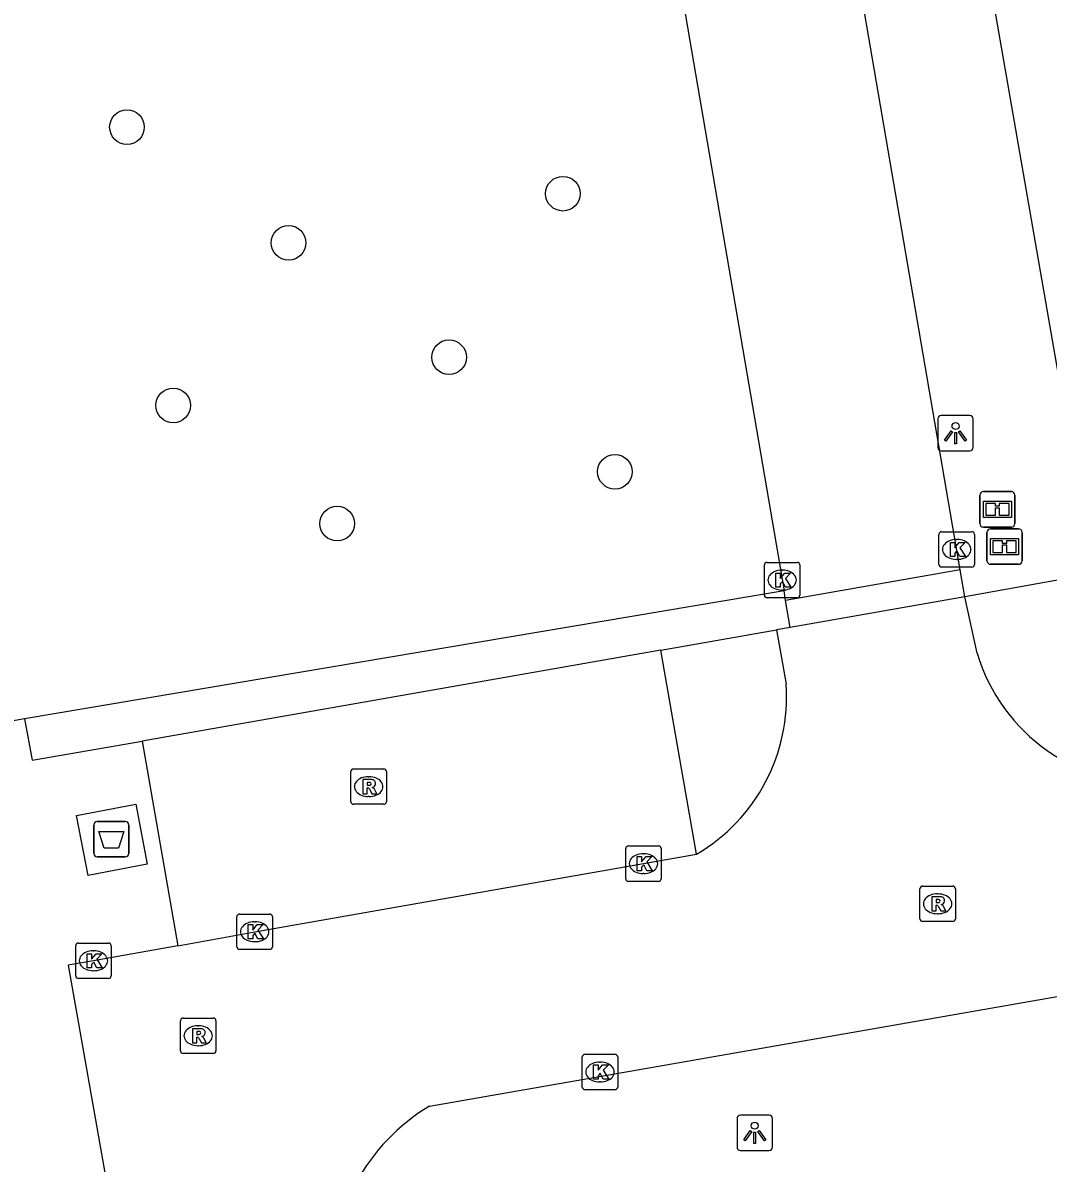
# Model space of a CAD drawing. Extents: x 162880 to 165536, y 384011 to 385179.
# Drawn here: x 164253.81 to 164282.74, y 384831.98 to 384864.15 of the extents above; entities that cross this region are included whole.
import ezdxf

# ---------------------------------------------------------------- set-up
doc = ezdxf.new("R2010")
doc.units = 0
for name, color, linetype in [('IMGEO_Afval_apart_plaats', 7, 'Continuous'), ('IMGEO_Boom', 7, 'Continuous'), ('IMGEO_Fietspad_gesloten', 7, 'Continuous'), ('IMGEO_Haag', 7, 'Continuous'), ('IMGEO_Informatiebord', 7, 'Continuous'), ('IMGEO_Kolk', 7, 'Continuous'), ('IMGEO_Lichtpunt', 7, 'Continuous'), ('IMGEO_Parkeervlak_open', 7, 'Continuous'), ('IMGEO_Rijbaan_lokaal_open', 7, 'Continuous'), ('IMGEO_Rioolput', 7, 'Continuous'), ('IMGEO_Voetpad_open', 7, 'Continuous')]:
    doc.layers.add(name, color=color, linetype=linetype)

msp = doc.modelspace()

# ---------------------------------------------------------------- linework, layer by layer
at = {"layer": 'IMGEO_Afval_apart_plaats'}
for p, q in [((164255.915, 384841.616), (164256.705, 384841.616)), ((164256.705, 384841.616), (164255.915, 384841.616)), ((164255.815, 384840.716), (164255.815, 384841.516)), ((164255.815, 384841.516), (164255.815, 384840.716)), ((164256.805, 384841.516), (164256.805, 384840.716)), ((164256.805, 384840.716), (164256.805, 384841.516)), ((164256.705, 384840.616), (164255.915, 384840.616)), ((164255.915, 384840.616), (164256.705, 384840.616))]:
    msp.add_line(p, q, dxfattribs=at)
msp.add_lwpolyline([(164255.958, 384841.33), (164256.662, 384841.33), (164256.513, 384840.86), (164256.107, 384840.86), (164255.958, 384841.33)], dxfattribs=at)
for centre, start, end in [((164255.915, 384841.516), 90, 180), ((164255.915, 384841.516), 90, 180), ((164256.705, 384841.516), 0, 90), ((164256.705, 384841.516), 360, 90), ((164255.915, 384840.716), 180, 270), ((164255.915, 384840.716), 180, 270), ((164256.705, 384840.716), 270, 0), ((164256.705, 384840.716), 270, 0)]:
    msp.add_arc(centre, 0.1, start, end, dxfattribs=at)
at = {"layer": 'IMGEO_Boom'}
for centre in [(164256.753, 384861.206), (164269.052, 384859.328), (164261.312, 384857.941), (164265.839, 384854.712), (164258.056, 384853.355), (164270.519, 384851.483), (164262.683, 384850.019)]:
    msp.add_circle(centre, 0.489, dxfattribs=at)
at = {"layer": 'IMGEO_Fietspad_gesloten'}
msp.add_lwpolyline([(164255.333, 384841.783), (164256.999, 384842.101), (164257.322, 384840.411), (164255.656, 384840.093), (164255.333, 384841.783)], dxfattribs=at)
at = {"layer": 'IMGEO_Haag'}
msp.add_lwpolyline([(164275.29, 384848.12), (164253.865, 384844.508)], dxfattribs=at)
at = {"layer": 'IMGEO_Informatiebord'}
for p, q in [((164280.813, 384850.021), (164280.813, 384850.821)), ((164280.813, 384850.821), (164280.813, 384850.021)), ((164280.913, 384850.921), (164281.703, 384850.921)), ((164281.703, 384850.921), (164280.913, 384850.921)), ((164281.803, 384850.821), (164281.803, 384850.021)), ((164281.803, 384850.021), (164281.803, 384850.821)), ((164281.703, 384849.921), (164280.913, 384849.921)), ((164280.913, 384849.921), (164281.703, 384849.921)), ((164281.015, 384848.971), (164281.015, 384849.771)), ((164281.015, 384849.771), (164281.015, 384848.971)), ((164281.115, 384849.871), (164281.905, 384849.871)), ((164281.905, 384849.871), (164281.115, 384849.871)), ((164282.005, 384849.771), (164282.005, 384848.971)), ((164282.005, 384848.971), (164282.005, 384849.771)), ((164281.905, 384848.871), (164281.115, 384848.871)), ((164281.115, 384848.871), (164281.905, 384848.871))]:
    msp.add_line(p, q, dxfattribs=at)
for points in [[(164280.914, 384850.653), (164281.702, 384850.653), (164281.702, 384850.189), (164280.914, 384850.189), (164280.914, 384850.653)], [(164280.979, 384850.588), (164280.979, 384850.254), (164281.254, 384850.254), (164281.255, 384850.467), (164281.359, 384850.468), (164281.36, 384850.254), (164281.637, 384850.254), (164281.637, 384850.588), (164281.361, 384850.588), (164281.361, 384850.508), (164281.255, 384850.508), (164281.255, 384850.588), (164280.979, 384850.588)], [(164281.116, 384849.603), (164281.904, 384849.603), (164281.904, 384849.139), (164281.116, 384849.139), (164281.116, 384849.603)], [(164281.181, 384849.538), (164281.181, 384849.204), (164281.456, 384849.204), (164281.457, 384849.417), (164281.561, 384849.418), (164281.562, 384849.204), (164281.839, 384849.204), (164281.839, 384849.538), (164281.563, 384849.538), (164281.563, 384849.458), (164281.457, 384849.458), (164281.457, 384849.538), (164281.181, 384849.538)]]:
    msp.add_lwpolyline(points, dxfattribs=at)
for centre, start, end in [((164280.913, 384850.821), 90, 180), ((164280.913, 384850.821), 90, 180), ((164281.703, 384850.821), 0, 90), ((164281.703, 384850.821), 360, 90), ((164280.913, 384850.021), 180, 270), ((164280.913, 384850.021), 180, 270), ((164281.703, 384850.021), 270, 0), ((164281.703, 384850.021), 270, 0), ((164281.115, 384849.771), 90, 180), ((164281.115, 384849.771), 90, 180), ((164281.905, 384849.771), 0, 90), ((164281.905, 384849.771), 360, 90), ((164281.115, 384848.971), 180, 270), ((164281.115, 384848.971), 180, 270), ((164281.905, 384848.971), 270, 0), ((164281.905, 384848.971), 270, 0)]:
    msp.add_arc(centre, 0.1, start, end, dxfattribs=at)
at = {"layer": 'IMGEO_Kolk'}
for p, q in [((164279.66, 384848.865), (164279.66, 384849.717)), ((164279.735, 384849.791), (164280.587, 384849.791)), ((164280.661, 384849.717), (164280.661, 384848.865)), ((164280.148, 384849.571), (164280.173, 384849.571)), ((164280.171, 384849.011), (164280.146, 384849.011)), ((164274.735, 384848), (164274.735, 384848.852)), ((164274.81, 384848.926), (164275.662, 384848.926)), ((164275.223, 384848.706), (164275.248, 384848.706)), ((164275.736, 384848.852), (164275.736, 384848)), ((164280.587, 384848.791), (164279.735, 384848.791)), ((164275.246, 384848.146), (164275.221, 384848.146)), ((164275.662, 384847.926), (164274.81, 384847.926)), ((164270.823, 384840), (164270.823, 384840.852)), ((164270.898, 384840.926), (164271.75, 384840.926)), ((164271.311, 384840.706), (164271.336, 384840.706)), ((164271.824, 384840.852), (164271.824, 384840)), ((164271.334, 384840.146), (164271.309, 384840.146)), ((164271.75, 384839.926), (164270.898, 384839.926)), ((164259.855, 384838.079), (164259.855, 384838.931)), ((164259.93, 384839.005), (164260.782, 384839.005)), ((164260.343, 384838.785), (164260.368, 384838.785)), ((164260.856, 384838.931), (164260.856, 384838.079)), ((164255.306, 384837.26), (164255.306, 384838.112)), ((164255.381, 384838.186), (164256.233, 384838.186)), ((164256.307, 384838.112), (164256.307, 384837.26)), ((164260.366, 384838.225), (164260.341, 384838.225)), ((164255.794, 384837.966), (164255.819, 384837.966)), ((164260.782, 384838.005), (164259.93, 384838.005)), ((164256.233, 384837.186), (164255.381, 384837.186)), ((164255.817, 384837.406), (164255.792, 384837.406)), ((164269.597, 384834.121), (164269.597, 384834.973)), ((164269.672, 384835.047), (164270.524, 384835.047)), ((164270.598, 384834.973), (164270.598, 384834.121)), ((164270.085, 384834.827), (164270.11, 384834.827)), ((164270.108, 384834.267), (164270.083, 384834.267)), ((164270.524, 384834.047), (164269.672, 384834.047))]:
    msp.add_line(p, q, dxfattribs=at)
for points in [[(164279.66, 384848.865), (164279.66, 384849.717)], [(164279.735, 384849.791), (164280.587, 384849.791)], [(164280.661, 384849.717), (164280.661, 384848.865)], [(164279.981, 384849.491), (164280.104, 384849.491), (164280.104, 384849.34), (164280.234, 384849.491), (164280.398, 384849.491), (164280.252, 384849.34), (164280.405, 384849.091), (164280.253, 384849.091), (164280.168, 384849.255), (164280.104, 384849.188), (164280.104, 384849.091), (164279.981, 384849.091), (164279.981, 384849.491)], [(164274.735, 384848), (164274.735, 384848.852)], [(164274.81, 384848.926), (164275.662, 384848.926)], [(164275.736, 384848.852), (164275.736, 384848)], [(164280.587, 384848.791), (164279.735, 384848.791)], [(164275.056, 384848.626), (164275.179, 384848.626), (164275.179, 384848.475), (164275.309, 384848.626), (164275.473, 384848.626), (164275.327, 384848.475), (164275.48, 384848.226), (164275.328, 384848.226), (164275.243, 384848.39), (164275.179, 384848.323), (164275.179, 384848.226), (164275.056, 384848.226), (164275.056, 384848.626)], [(164275.662, 384847.926), (164274.81, 384847.926)], [(164270.823, 384840), (164270.823, 384840.852)], [(164270.898, 384840.926), (164271.75, 384840.926)], [(164271.824, 384840.852), (164271.824, 384840)], [(164271.144, 384840.626), (164271.267, 384840.626), (164271.267, 384840.475), (164271.397, 384840.626), (164271.561, 384840.626), (164271.415, 384840.475), (164271.568, 384840.226), (164271.416, 384840.226), (164271.331, 384840.39), (164271.267, 384840.323), (164271.267, 384840.226), (164271.144, 384840.226), (164271.144, 384840.626)], [(164271.75, 384839.926), (164270.898, 384839.926)], [(164259.855, 384838.079), (164259.855, 384838.931)], [(164259.93, 384839.005), (164260.782, 384839.005)], [(164260.176, 384838.705), (164260.299, 384838.705), (164260.299, 384838.554), (164260.429, 384838.705), (164260.593, 384838.705), (164260.447, 384838.554), (164260.6, 384838.305), (164260.448, 384838.305), (164260.363, 384838.469), (164260.299, 384838.402), (164260.299, 384838.305), (164260.176, 384838.305), (164260.176, 384838.705)], [(164260.856, 384838.931), (164260.856, 384838.079)], [(164255.306, 384837.26), (164255.306, 384838.112)], [(164255.381, 384838.186), (164256.233, 384838.186)], [(164256.307, 384838.112), (164256.307, 384837.26)], [(164255.627, 384837.886), (164255.75, 384837.886), (164255.75, 384837.735), (164255.88, 384837.886), (164256.044, 384837.886), (164255.898, 384837.735), (164256.051, 384837.486), (164255.899, 384837.486), (164255.814, 384837.65), (164255.75, 384837.583), (164255.75, 384837.486), (164255.627, 384837.486), (164255.627, 384837.886)], [(164260.782, 384838.005), (164259.93, 384838.005)], [(164256.233, 384837.186), (164255.381, 384837.186)], [(164269.597, 384834.121), (164269.597, 384834.973)], [(164269.672, 384835.047), (164270.524, 384835.047)], [(164270.598, 384834.973), (164270.598, 384834.121)], [(164269.918, 384834.747), (164270.041, 384834.747), (164270.041, 384834.596), (164270.171, 384834.747), (164270.335, 384834.747), (164270.189, 384834.596), (164270.342, 384834.347), (164270.19, 384834.347), (164270.105, 384834.511), (164270.041, 384834.444), (164270.041, 384834.347), (164269.918, 384834.347), (164269.918, 384834.747)], [(164270.524, 384834.047), (164269.672, 384834.047)]]:
    msp.add_lwpolyline(points, dxfattribs=at)
for centre, start, end in [((164279.737, 384849.715), 91.552, 178.448), ((164279.737, 384849.715), 91.552, 178.448), ((164280.585, 384849.715), 1.552, 88.448), ((164280.585, 384849.715), 1.552, 88.448), ((164274.812, 384848.85), 91.552, 178.448), ((164274.812, 384848.85), 91.552, 178.448), ((164275.66, 384848.85), 1.552, 88.448), ((164275.66, 384848.85), 1.552, 88.448), ((164279.737, 384848.867), 181.552, 268.448), ((164279.737, 384848.867), 181.552, 268.448), ((164280.585, 384848.867), 271.552, 358.448), ((164280.585, 384848.867), 271.552, 358.448), ((164274.812, 384848.002), 181.552, 268.448), ((164274.812, 384848.002), 181.552, 268.448), ((164275.66, 384848.002), 271.552, 358.448), ((164275.66, 384848.002), 271.552, 358.448), ((164270.9, 384840.85), 91.552, 178.448), ((164270.9, 384840.85), 91.552, 178.448), ((164271.748, 384840.85), 1.552, 88.448), ((164271.748, 384840.85), 1.552, 88.448), ((164270.9, 384840.002), 181.552, 268.448), ((164270.9, 384840.002), 181.552, 268.448), ((164271.748, 384840.002), 271.552, 358.448), ((164271.748, 384840.002), 271.552, 358.448), ((164259.932, 384838.929), 91.552, 178.448), ((164259.932, 384838.929), 91.552, 178.448), ((164260.78, 384838.929), 1.552, 88.448), ((164260.78, 384838.929), 1.552, 88.448), ((164255.383, 384838.11), 91.552, 178.448), ((164255.383, 384838.11), 91.552, 178.448), ((164256.231, 384838.11), 1.552, 88.448), ((164256.231, 384838.11), 1.552, 88.448), ((164259.932, 384838.081), 181.552, 268.448), ((164259.932, 384838.081), 181.552, 268.448), ((164260.78, 384838.081), 271.552, 358.448), ((164260.78, 384838.081), 271.552, 358.448), ((164255.383, 384837.262), 181.552, 268.448), ((164255.383, 384837.262), 181.552, 268.448), ((164256.231, 384837.262), 271.552, 358.448), ((164256.231, 384837.262), 271.552, 358.448), ((164269.674, 384834.971), 91.552, 178.448), ((164269.674, 384834.971), 91.552, 178.448), ((164270.522, 384834.971), 1.552, 88.448), ((164270.522, 384834.971), 1.552, 88.448), ((164269.674, 384834.123), 181.552, 268.448), ((164269.674, 384834.123), 181.552, 268.448), ((164270.522, 384834.123), 271.552, 358.448), ((164270.522, 384834.123), 271.552, 358.448)]:
    msp.add_arc(centre, 0.0765, start, end, dxfattribs=at)
for centre, major_axis, ratio, start_param, end_param in [((164280.147, 384849.291), (-0.387, 0.002), 0.722429, 4.712389, 7.853982), ((164280.172, 384849.291), (-0.39, 0.002), 0.717154, 1.570796, 4.712389), ((164275.222, 384848.426), (-0.387, 0.002), 0.722429, 4.712389, 7.853982), ((164275.247, 384848.426), (-0.39, 0.002), 0.717154, 1.570796, 4.712389), ((164271.31, 384840.426), (-0.387, 0.002), 0.722429, 4.712389, 7.853982), ((164271.335, 384840.426), (-0.39, 0.002), 0.717154, 1.570796, 4.712389), ((164260.342, 384838.505), (-0.387, 0.002), 0.722429, 4.712389, 7.853982), ((164260.367, 384838.505), (-0.39, 0.002), 0.717154, 1.570796, 4.712389), ((164255.793, 384837.686), (-0.387, 0.002), 0.722429, 4.712389, 7.853982), ((164255.818, 384837.686), (-0.39, 0.002), 0.717154, 1.570796, 4.712389), ((164270.084, 384834.547), (-0.387, 0.002), 0.722429, 4.712389, 7.853982), ((164270.109, 384834.547), (-0.39, 0.002), 0.717154, 1.570796, 4.712389)]:
    msp.add_ellipse(centre, major_axis=major_axis, ratio=ratio, start_param=start_param, end_param=end_param, dxfattribs=at)
at = {"layer": 'IMGEO_Lichtpunt'}
for p, q in [((164279.629, 384852.974), (164279.629, 384852.167)), ((164279.629, 384852.974), (164279.629, 384852.167)), ((164280.531, 384853.069), (164279.723, 384853.069)), ((164280.531, 384853.069), (164279.723, 384853.069)), ((164280.625, 384852.167), (164280.625, 384852.974)), ((164280.625, 384852.167), (164280.625, 384852.974)), ((164279.723, 384852.073), (164280.531, 384852.073)), ((164279.723, 384852.073), (164280.531, 384852.073)), ((164273.964, 384833.235), (164273.964, 384832.428)), ((164273.964, 384833.235), (164273.964, 384832.428)), ((164274.866, 384833.33), (164274.058, 384833.33)), ((164274.866, 384833.33), (164274.058, 384833.33)), ((164274.96, 384832.428), (164274.96, 384833.235)), ((164274.96, 384832.428), (164274.96, 384833.235)), ((164274.058, 384832.334), (164274.866, 384832.334)), ((164274.058, 384832.334), (164274.866, 384832.334))]:
    msp.add_line(p, q, dxfattribs=at)
for points in [[(164280.003, 384852.638), (164280.042, 384852.61), (164279.854, 384852.348), (164279.816, 384852.375), (164280.003, 384852.638)], [(164280.105, 384852.59), (164280.152, 384852.59), (164280.152, 384852.268), (164280.105, 384852.268), (164280.105, 384852.59)], [(164280.215, 384852.61), (164280.253, 384852.637), (164280.44, 384852.375), (164280.401, 384852.347), (164280.215, 384852.61)], [(164274.338, 384832.899), (164274.377, 384832.871), (164274.189, 384832.609), (164274.151, 384832.636), (164274.338, 384832.899)], [(164274.44, 384832.851), (164274.487, 384832.851), (164274.487, 384832.529), (164274.44, 384832.529), (164274.44, 384832.851)], [(164274.55, 384832.871), (164274.588, 384832.898), (164274.775, 384832.636), (164274.736, 384832.608), (164274.55, 384832.871)]]:
    msp.add_lwpolyline(points, dxfattribs=at)
for centre in [(164280.128, 384852.772), (164274.463, 384833.033)]:
    msp.add_circle(centre, 0.0994, dxfattribs=at)
for centre, start, end in [((164279.723, 384852.974), 90, 180), ((164279.723, 384852.974), 90, 180), ((164280.531, 384852.974), 0, 90), ((164280.531, 384852.974), 0, 90), ((164279.723, 384852.167), 180, 270), ((164279.723, 384852.167), 180, 270), ((164280.531, 384852.167), 270, 0), ((164280.531, 384852.167), 270, 360), ((164274.058, 384833.235), 90, 180), ((164274.058, 384833.235), 90, 180), ((164274.866, 384833.235), 0, 90), ((164274.866, 384833.235), 0, 90), ((164274.058, 384832.428), 180, 270), ((164274.058, 384832.428), 180, 270), ((164274.866, 384832.428), 270, 0), ((164274.866, 384832.428), 270, 360)]:
    msp.add_arc(centre, 0.0946, start, end, dxfattribs=at)
at = {"layer": 'IMGEO_Parkeervlak_open'}
msp.add_lwpolyline([(164271.815, 384846.45), (164257.178, 384843.886)], dxfattribs=at)
at = {"layer": 'IMGEO_Rijbaan_lokaal_open'}
for points in [[(164280.258, 384848.717), (164276.85, 384868.569), (164274.203, 384883.897), (164271.035, 384902.171), (164270.942, 384902.839)], [(164266.082, 384901.752), (164266.225, 384900.9), (164269.356, 384882.592), (164272.01, 384867.269), (164275.29, 384848.12)], [(164280.258, 384848.717), (164275.335, 384847.852)], [(164280.389, 384847.955), (164280.258, 384848.717)], [(164275.335, 384847.852), (164275.29, 384848.12)], [(164275.466, 384847.09), (164275.335, 384847.852)], [(164280.389, 384847.955), (164275.466, 384847.09)], [(164280.738, 384846.367), (164280.389, 384847.955)], [(164275.466, 384847.09), (164275.078, 384847.022)], [(164275.078, 384847.022), (164275.346, 384845.494)], [(164258.19, 384838.111), (164260.356, 384838.505), (164271.324, 384840.426), (164272.823, 384840.695)], [(164258.19, 384838.111), (164255.807, 384837.686), (164255.094, 384837.565), (164256.889, 384827.399)], [(164265.284, 384833.585), (164287.948, 384837.539)]]:
    msp.add_lwpolyline(points, dxfattribs=at)
for centre, radius, start, end in [((164285.683, 384847.836), 5.158, 196.5405, 273.1363), ((164270.232, 384845.12), 5.128, 300.3538, 4.1813), ((164268.257, 384828.668), 5.746, 121.1619, 181.2915)]:
    msp.add_arc(centre, radius, start, end, dxfattribs=at)
at = {"layer": 'IMGEO_Rioolput'}
for p, q in [((164263.071, 384842.174), (164263.071, 384843.026)), ((164263.146, 384843.1), (164263.998, 384843.1)), ((164264.072, 384843.026), (164264.072, 384842.174)), ((164263.559, 384842.88), (164263.584, 384842.88)), ((164263.582, 384842.32), (164263.557, 384842.32)), ((164263.998, 384842.1), (164263.146, 384842.1)), ((164279.122, 384838.867), (164279.122, 384839.719)), ((164279.197, 384839.793), (164280.049, 384839.793)), ((164280.123, 384839.719), (164280.123, 384838.867)), ((164279.61, 384839.573), (164279.635, 384839.573)), ((164280.049, 384838.793), (164279.197, 384838.793)), ((164279.633, 384839.013), (164279.608, 384839.013)), ((164258.261, 384835.144), (164258.261, 384835.996)), ((164258.336, 384836.07), (164259.188, 384836.07)), ((164258.749, 384835.85), (164258.774, 384835.85)), ((164259.262, 384835.996), (164259.262, 384835.144)), ((164258.772, 384835.29), (164258.747, 384835.29)), ((164259.188, 384835.07), (164258.336, 384835.07))]:
    msp.add_line(p, q, dxfattribs=at)
for points in [[(164263.071, 384842.174), (164263.071, 384843.026)], [(164263.146, 384843.1), (164263.998, 384843.1)], [(164264.072, 384843.026), (164264.072, 384842.174)], [(164263.66, 384842.798), (164263.408, 384842.8), (164263.408, 384842.4)], [(164263.408, 384842.4), (164263.532, 384842.4), (164263.532, 384842.562), (164263.543, 384842.562)], [(164263.586, 384842.719), (164263.532, 384842.719), (164263.532, 384842.638)], [(164263.532, 384842.638), (164263.584, 384842.638)], [(164263.59, 384842.533), (164263.661, 384842.4), (164263.801, 384842.4), (164263.736, 384842.526)], [(164263.998, 384842.1), (164263.146, 384842.1)], [(164279.122, 384838.867), (164279.122, 384839.719)], [(164279.197, 384839.793), (164280.049, 384839.793)], [(164280.123, 384839.719), (164280.123, 384838.867)], [(164279.711, 384839.491), (164279.459, 384839.493), (164279.459, 384839.093)], [(164279.637, 384839.412), (164279.583, 384839.412), (164279.583, 384839.331)], [(164279.459, 384839.093), (164279.583, 384839.093), (164279.583, 384839.255), (164279.594, 384839.255)], [(164279.583, 384839.331), (164279.635, 384839.331)], [(164279.641, 384839.226), (164279.712, 384839.093), (164279.852, 384839.093), (164279.787, 384839.219)], [(164280.049, 384838.793), (164279.197, 384838.793)], [(164258.261, 384835.144), (164258.261, 384835.996)], [(164258.336, 384836.07), (164259.188, 384836.07)], [(164259.262, 384835.996), (164259.262, 384835.144)], [(164258.85, 384835.768), (164258.598, 384835.77), (164258.598, 384835.37)], [(164258.598, 384835.37), (164258.722, 384835.37), (164258.722, 384835.532), (164258.733, 384835.532)], [(164258.776, 384835.689), (164258.722, 384835.689), (164258.722, 384835.608)], [(164258.722, 384835.608), (164258.774, 384835.608)], [(164258.78, 384835.503), (164258.851, 384835.37), (164258.991, 384835.37), (164258.926, 384835.496)], [(164259.188, 384835.07), (164258.336, 384835.07)]]:
    msp.add_lwpolyline(points, dxfattribs=at)
for centre, radius, start, end in [((164263.148, 384843.024), 0.0765, 91.552, 178.448), ((164263.148, 384843.024), 0.0765, 91.552, 178.448), ((164263.996, 384843.024), 0.0765, 1.552, 88.448), ((164263.996, 384843.024), 0.0765, 1.552, 88.448), ((164263.542, 384842.509), 0.0533, 26.0293, 88.6989), ((164263.568, 384842.827), 0.19, 274.7715, 282.9687), ((164263.592, 384842.623), 0.0964, 77.0061, 93.1865), ((164263.606, 384842.68), 0.0378, 276.6634, 79.6772), ((164263.659, 384842.688), 0.109, 350.3612, 89.416), ((164263.657, 384842.688), 0.112, 277.5842, 350.9817), ((164263.641, 384842.473), 0.108, 29.5134, 73.7905), ((164263.148, 384842.176), 0.0765, 181.552, 268.448), ((164263.148, 384842.176), 0.0765, 181.552, 268.448), ((164263.996, 384842.176), 0.0765, 271.552, 358.448), ((164263.996, 384842.176), 0.0765, 271.552, 358.448), ((164279.199, 384839.717), 0.0765, 91.552, 178.448), ((164279.199, 384839.717), 0.0765, 91.552, 178.448), ((164280.047, 384839.717), 0.0765, 1.552, 88.448), ((164280.047, 384839.717), 0.0765, 1.552, 88.448), ((164279.643, 384839.316), 0.0964, 77.0061, 93.1865), ((164279.657, 384839.373), 0.0378, 276.6634, 79.6772), ((164279.71, 384839.381), 0.109, 350.3612, 89.416), ((164279.708, 384839.381), 0.112, 277.5842, 350.9817), ((164279.593, 384839.202), 0.0533, 26.0293, 88.6989), ((164279.619, 384839.52), 0.19, 274.7715, 282.9687), ((164279.692, 384839.166), 0.108, 29.5134, 73.7905), ((164279.199, 384838.869), 0.0765, 181.552, 268.448), ((164279.199, 384838.869), 0.0765, 181.552, 268.448), ((164280.047, 384838.869), 0.0765, 271.552, 358.448), ((164280.047, 384838.869), 0.0765, 271.552, 358.448), ((164258.338, 384835.994), 0.0765, 91.552, 178.448), ((164258.338, 384835.994), 0.0765, 91.552, 178.448), ((164259.186, 384835.994), 0.0765, 1.552, 88.448), ((164259.186, 384835.994), 0.0765, 1.552, 88.448), ((164258.732, 384835.479), 0.0533, 26.0293, 88.6989), ((164258.758, 384835.797), 0.19, 274.7715, 282.9687), ((164258.782, 384835.593), 0.0964, 77.0061, 93.1865), ((164258.796, 384835.65), 0.0378, 276.6634, 79.6772), ((164258.849, 384835.658), 0.109, 350.3612, 89.416), ((164258.847, 384835.658), 0.112, 277.5842, 350.9817), ((164258.831, 384835.443), 0.108, 29.5134, 73.7905), ((164258.338, 384835.146), 0.0765, 181.552, 268.448), ((164258.338, 384835.146), 0.0765, 181.552, 268.448), ((164259.186, 384835.146), 0.0765, 271.552, 358.448), ((164259.186, 384835.146), 0.0765, 271.552, 358.448)]:
    msp.add_arc(centre, radius, start, end, dxfattribs=at)
for centre, major_axis, ratio, start_param, end_param in [((164263.558, 384842.6), (-0.387, 0.002), 0.722429, 4.712389, 7.853982), ((164263.583, 384842.6), (-0.39, 0.002), 0.717154, 1.570796, 4.712389), ((164279.609, 384839.293), (-0.387, 0.002), 0.722429, 4.712389, 7.853982), ((164279.634, 384839.293), (-0.39, 0.002), 0.717154, 1.570796, 4.712389), ((164258.748, 384835.57), (-0.387, 0.002), 0.722429, 4.712389, 7.853982), ((164258.773, 384835.57), (-0.39, 0.002), 0.717154, 1.570796, 4.712389)]:
    msp.add_ellipse(centre, major_axis=major_axis, ratio=ratio, start_param=start_param, end_param=end_param, dxfattribs=at)
at = {"layer": 'IMGEO_Voetpad_open'}
for points in [[(164270.84, 384903.507), (164274.341, 384904.109), (164283.998, 384848.6)], [(164283.998, 384848.6), (164280.389, 384847.955)], [(164271.815, 384846.45), (164275.078, 384847.022)], [(164272.823, 384840.695), (164271.815, 384846.45)], [(164253.865, 384844.508), (164248.727, 384843.603)], [(164253.865, 384844.508), (164254.074, 384843.342), (164257.178, 384843.886)], [(164257.178, 384843.886), (164258.19, 384838.111)]]:
    msp.add_lwpolyline(points, dxfattribs=at)

doc.saveas('drawing.dxf')
